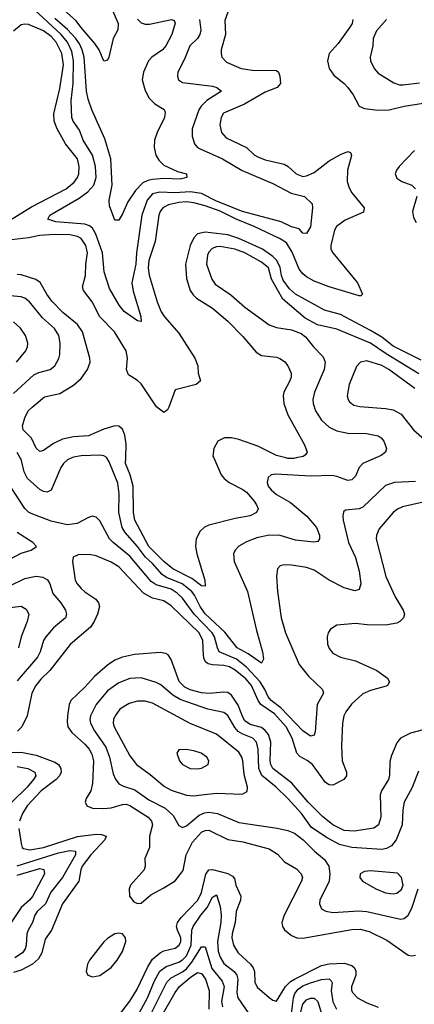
# Model space of a CAD drawing. Header units: inches. Extents: x 1308407 to 1441228, y 959628 to 1036311.
# Tile 328 of 656: x 1336603 to 1338703, y 1027096 to 1032330. Entities that reach past the tile are written whole.
import ezdxf

# ---------------------------------------------------------------- set-up
doc = ezdxf.new("R2010")
doc.units = ezdxf.units.IN
doc.header["$MEASUREMENT"] = 0
doc.layers.add('B3032', color=7, linetype='Continuous')
doc.layers.add('B3033', color=7, linetype='Continuous')

msp = doc.modelspace()

# ---------------------------------------------------------------- linework, layer by layer
at = {"layer": 'B3032', "color": 5}
for points, elevation in [([(1336880.3, 1030000), (1336856.9, 1029990), (1336835.6, 1029970), (1336822.7, 1029950), (1336770.8, 1029829.2), (1336750, 1029818), (1336730, 1029821.4), (1336710, 1029831.6), (1336644.7, 1029890), (1336626.8, 1029926.8), (1336610, 1029993.5), (1336606.1, 1030000)], 2740), ([(1338498.2, 1030000), (1338430, 1029969.8), (1338410.2, 1029950), (1338390, 1029904), (1338370, 1029883.7), (1338350, 1029880.6), (1338290, 1029902.1), (1338266.1, 1029906.1), (1338150, 1029902.4), (1337966.7, 1029913.3), (1337941, 1029910), (1337924.6, 1029895.4), (1337919.5, 1029870), (1337925.8, 1029850), (1337941.1, 1029830), (1337970, 1029805.4), (1338043.7, 1029763.7), (1338132, 1029690), (1338182.6, 1029630), (1338198.2, 1029590), (1338198.3, 1029570), (1338190, 1029556.2), (1338167.8, 1029552.2), (1338070, 1029562.8), (1337990, 1029587.6), (1337930, 1029589.3), (1337865, 1029575), (1337810, 1029554.8), (1337769.5, 1029530.5), (1337749, 1029510), (1337740.2, 1029490), (1337744.2, 1029450), (1337815.9, 1029290), (1337863, 1029083), (1337896.1, 1028970), (1337900.3, 1028930), (1337890, 1028909.7), (1337818.7, 1028958.7), (1337760.7, 1028990), (1337694, 1029074), (1337590, 1029171.2), (1337563.9, 1029210), (1337534.2, 1029270), (1337518.6, 1029290), (1337467, 1029330), (1337384.4, 1029364.4), (1337360.5, 1029380.5), (1337310, 1029439.1), (1337273.1, 1029473.1), (1337230, 1029529.4), (1337163.8, 1029603.8), (1337148.7, 1029630), (1337130.7, 1029710), (1337133.3, 1029810), (1337125.8, 1029865.8), (1337079.8, 1029979.8), (1337066.3, 1030000)], 2740), ([(1337635.4, 1030000), (1337674.5, 1029910), (1337691.1, 1029890), (1337717.8, 1029870), (1337790, 1029833), (1337810, 1029817.6), (1337850.2, 1029770), (1337863.9, 1029750), (1337871.3, 1029728.7), (1337863.7, 1029710), (1337830, 1029691.9), (1337750, 1029678.4), (1337610, 1029642.6), (1337587.4, 1029632.6), (1337562.8, 1029610), (1337542.6, 1029570), (1337538.2, 1029530), (1337546, 1029490), (1337589.1, 1029350), (1337590, 1029319), (1337570, 1029320.7), (1337518.8, 1029358.8), (1337417.3, 1029410), (1337370, 1029449.6), (1337290.6, 1029530), (1337215.2, 1029670), (1337208.2, 1029710), (1337207.1, 1029850), (1337191.6, 1029910), (1337166.1, 1029970), (1337167.2, 1030000)], 2720), ([(1338073.8, 1030000), (1338062.5, 1029997.5), (1338030, 1029997.5), (1338020.1, 1030000)], 2720), ([(1338710, 1029875.3), (1338598, 1029870), (1338550, 1029854.3), (1338430, 1029737.8), (1338409.8, 1029729.8), (1338337.3, 1029722.7), (1338326.3, 1029713.7), (1338322.3, 1029690), (1338324.9, 1029670), (1338352.8, 1029550), (1338390.1, 1029470), (1338410, 1029398.8), (1338419.2, 1029330), (1338410, 1029300.7), (1338386, 1029294), (1338330, 1029309.8), (1338250.4, 1029350.4), (1338170, 1029403.1), (1338130, 1029418), (1338049.1, 1029430.9), (1338010, 1029432.1), (1337990, 1029427.3), (1337974.4, 1029410), (1337969, 1029371), (1337975.6, 1029290), (1337995.4, 1029150), (1338017.6, 1029070), (1338090, 1028901.7), (1338139.7, 1028839.7), (1338215.3, 1028770), (1338220.3, 1028750), (1338186.3, 1028690), (1338176, 1028544), (1338170, 1028527.3), (1338150, 1028520.5), (1338110, 1028549.8), (1337992.2, 1028672.2), (1337941.2, 1028710), (1337925.4, 1028730), (1337907.7, 1028770), (1337882, 1028810), (1337810, 1028888.5), (1337757.4, 1028930), (1337665.2, 1028970), (1337655.7, 1028990), (1337640.3, 1029050), (1337627.9, 1029070), (1337530.9, 1029170), (1337470, 1029254), (1337441.2, 1029281.2), (1337410, 1029301.8), (1337330, 1029325.3), (1337303.2, 1029343.2), (1337190, 1029478.7), (1337099.9, 1029550), (1337080.8, 1029570), (1337030, 1029665.1), (1337010, 1029686), (1336990, 1029689.7), (1336970, 1029683.5), (1336908.7, 1029651.3), (1336855.9, 1029644.1), (1336770, 1029663.2), (1336664.1, 1029704.1), (1336650, 1029711.5), (1336630.8, 1029730.8), (1336501.5, 1029930)], 2760), ([(1338750, 1029764.5), (1338640.7, 1029739.3), (1338612.9, 1029727.1), (1338590, 1029709.8), (1338516.5, 1029623.5), (1338501.6, 1029590), (1338500.6, 1029570), (1338550.9, 1029370), (1338601.7, 1029261.7), (1338644.4, 1029190), (1338650.3, 1029170), (1338644.9, 1029150), (1338626, 1029130), (1338610, 1029122.4), (1338550, 1029110.7), (1338452.5, 1029112.5), (1338390, 1029119.2), (1338290, 1029111.2), (1338256.3, 1029090), (1338244.4, 1029070), (1338239.5, 1029050), (1338241.3, 1029010), (1338250, 1028987.7), (1338270, 1028963.1), (1338310, 1028940.9), (1338390, 1028920.7), (1338503.7, 1028870), (1338560.4, 1028830), (1338570.4, 1028810), (1338560.5, 1028790), (1338553.6, 1028786.4), (1338470, 1028763.8), (1338430, 1028745.8), (1338368.7, 1028691.3), (1338338.2, 1028650), (1338328.9, 1028630), (1338320.7, 1028590), (1338316, 1028470), (1338319.8, 1028390), (1338342.4, 1028330), (1338341.9, 1028310), (1338328.9, 1028290), (1338270, 1028260.9), (1338250, 1028262.2), (1338230, 1028275.1), (1338160.5, 1028370), (1338132.2, 1028392.2), (1338093.8, 1028413.8), (1338077.2, 1028430), (1338053, 1028510), (1338020.7, 1028570), (1337959.4, 1028639.4), (1337886.1, 1028690), (1337872.1, 1028710), (1337835.9, 1028790), (1337805.7, 1028825.7), (1337750, 1028872.2), (1337720.2, 1028890), (1337690, 1028897.6), (1337630, 1028899.6), (1337606.1, 1028906.1), (1337594.5, 1028914.5), (1337585, 1028930), (1337580.5, 1028950), (1337576.9, 1029030), (1337558.9, 1029070), (1337410, 1029214), (1337370, 1029240.4), (1337310, 1029254.9), (1337261.6, 1029281.6), (1337130, 1029421.3), (1337090, 1029445.4), (1337010, 1029479), (1336972.4, 1029487.6), (1336914.9, 1029485.1), (1336887.9, 1029472.1), (1336884.6, 1029450), (1336898.8, 1029350), (1336909.2, 1029330), (1336930, 1029306.7), (1336950, 1029288.3), (1337007.9, 1029250), (1337022.6, 1029230), (1337027.3, 1029210), (1337017.1, 1029170), (1336999, 1029130), (1336979.3, 1029100.7), (1336871.7, 1029008.3), (1336763.9, 1028870), (1336715.9, 1028824.1), (1336689.5, 1028790), (1336668.5, 1028750), (1336642.5, 1028630), (1336614.8, 1028570), (1336592, 1028548)], 2780), ([(1336550, 1029462.7), (1336610, 1029493.1), (1336664, 1029510), (1336692.7, 1029530), (1336672.7, 1029550), (1336590, 1029603.9)], 2780), ([(1336550, 1029320.4), (1336630, 1029359.5), (1336690, 1029371.9), (1336726.3, 1029366.3), (1336751.3, 1029351.3), (1336763.2, 1029330), (1336778.8, 1029278.8), (1336822.5, 1029230), (1336847, 1029190), (1336851.8, 1029170), (1336846.2, 1029150), (1336783.8, 1029096.2), (1336743, 1029050), (1336729.5, 1029030), (1336712.3, 1028970), (1336698.2, 1028941.8), (1336590, 1028814.6)], 2760), ([(1336490, 1029198.8), (1336610, 1029212), (1336636.9, 1029196.9), (1336651.3, 1029170), (1336643.5, 1029130), (1336610.7, 1029050), (1336597, 1028990)], 2740), ([(1338750, 1028554.9), (1338682.2, 1028537.8), (1338630.3, 1028510), (1338610, 1028486), (1338582.1, 1028417.9), (1338573.6, 1028386.4), (1338570.6, 1028309.4), (1338565, 1028290), (1338528.8, 1028230), (1338522, 1028210), (1338525.1, 1028090), (1338512.4, 1028050), (1338488.5, 1028031.5), (1338383.7, 1028016.3), (1338330, 1028019.6), (1338270, 1028049.9), (1338215, 1028095), (1338138.2, 1028170), (1338050.9, 1028270.9), (1337949.9, 1028350), (1337939.1, 1028370), (1337935.3, 1028390), (1337939.8, 1028490), (1337928, 1028530), (1337910, 1028551.9), (1337890, 1028566.5), (1337830, 1028582.7), (1337802, 1028602), (1337790, 1028622), (1337765.9, 1028685.9), (1337730, 1028738.6), (1337710, 1028753), (1337690, 1028755.5), (1337611.8, 1028748.2), (1337570, 1028750.6), (1337510, 1028766.8), (1337481.7, 1028781.7), (1337452, 1028812), (1337410, 1028928), (1337393.3, 1028953.3), (1337380.7, 1028960.7), (1337350, 1028966.6), (1337214.5, 1028954.5), (1337150, 1028941.5), (1337110, 1028925.6), (1337070, 1028899), (1337000.9, 1028839.1), (1336950, 1028781.3), (1336875.1, 1028710), (1336866.1, 1028690), (1336857.2, 1028630), (1336855.8, 1028595.8), (1336860.1, 1028570), (1336880.3, 1028540.3), (1336950, 1028478.5), (1336972.5, 1028452.5), (1336986.2, 1028426.2), (1336995.5, 1028390), (1336991.1, 1028268.9), (1336980.8, 1028230), (1336956.2, 1028190), (1336951.3, 1028170), (1336960.3, 1028150), (1336990, 1028138), (1337050, 1028137.1), (1337090, 1028140.1), (1337150, 1028157.8), (1337170, 1028159), (1337190, 1028152.8), (1337286.3, 1028090), (1337304.5, 1028070), (1337309, 1028050), (1337293.8, 1027990), (1337294.6, 1027930), (1337269.2, 1027870), (1337270.2, 1027830), (1337266, 1027810), (1337193.4, 1027730), (1337186, 1027710), (1337186.7, 1027670), (1337210, 1027640.9), (1337230, 1027631.6), (1337250, 1027633.1), (1337301.6, 1027678.4), (1337370, 1027714.1), (1337430, 1027752.9), (1337473, 1027807), (1337488.6, 1027890), (1337522.6, 1027957.4), (1337570, 1028010.6), (1337590, 1028020.4), (1337610, 1028020.6), (1337711, 1027971), (1337790, 1027960.3), (1337930, 1027922.1), (1337974.7, 1027894.7), (1338013.1, 1027853.1), (1338075.5, 1027815.5), (1338100.7, 1027790), (1338107.5, 1027770), (1338103.5, 1027750), (1338010.2, 1027570), (1337998.2, 1027530), (1338001.8, 1027510), (1338012.4, 1027492.4), (1338050, 1027460.7), (1338078.8, 1027450), (1338110, 1027447.3), (1338370, 1027494.3), (1338415.7, 1027495.7), (1338462.6, 1027482.6), (1338557.2, 1027437.2), (1338670, 1027356.5), (1338690, 1027354), (1338710, 1027357.8)], 2820), ([(1338725.4, 1028334.6), (1338691.7, 1028248.3), (1338648.5, 1028170), (1338641.6, 1028130), (1338638, 1028050), (1338607.3, 1027970), (1338581.7, 1027938.3), (1338555.6, 1027924.4), (1338530, 1027919), (1338370, 1027929.9), (1338305, 1027945), (1338240, 1027980), (1338156.1, 1028036.1), (1338102.1, 1028110), (1338030, 1028189.9), (1337967.4, 1028250), (1337891.8, 1028311.8), (1337876, 1028350), (1337872, 1028452), (1337863.4, 1028490), (1337843.7, 1028510), (1337790, 1028531), (1337765.6, 1028545.6), (1337747.3, 1028567.3), (1337711.6, 1028631.6), (1337690, 1028647.2), (1337605, 1028665), (1337456.9, 1028716.9), (1337418.9, 1028738.9), (1337353.3, 1028793.3), (1337330, 1028807.2), (1337250, 1028830.5), (1337190, 1028827.7), (1337130, 1028804.7), (1337070, 1028761.8), (1337010.1, 1028690), (1336979.3, 1028630), (1336976.1, 1028610), (1336979.5, 1028590), (1337000.4, 1028550), (1337061.9, 1028461.9), (1337080.6, 1028410), (1337100.9, 1028320.9), (1337112.8, 1028292.8), (1337130, 1028268.2), (1337154.8, 1028254.8), (1337216, 1028236), (1337290, 1028182.7), (1337378, 1028138), (1337419.4, 1028099.4), (1337450, 1028046.4), (1337470, 1028036.5), (1337490, 1028044.7), (1337558.5, 1028101.5), (1337586.2, 1028113.8), (1337610, 1028117.2), (1337654.9, 1028110), (1337770, 1028062.9), (1337972.5, 1028032.5), (1338030, 1028019), (1338065, 1028005), (1338110.9, 1027970.9), (1338171.3, 1027910), (1338224.7, 1027864.7), (1338248, 1027830), (1338253.6, 1027790), (1338249.5, 1027750), (1338200.7, 1027650), (1338198.6, 1027630), (1338210, 1027604.2), (1338231.7, 1027591.7), (1338270, 1027584.4), (1338407.6, 1027592.4), (1338450, 1027589.1), (1338630, 1027548.6), (1338650, 1027552), (1338670.8, 1027569.2), (1338690, 1027606.7), (1338723.6, 1027710)], 2840), ([(1336510, 1028435), (1336610, 1028436.6), (1336690, 1028419.9), (1336790, 1028382.8), (1336808.7, 1028370), (1336821.7, 1028350), (1336823.8, 1028330), (1336815.5, 1028310), (1336797.3, 1028290), (1336717.2, 1028230), (1336642, 1028150), (1336618.4, 1028110), (1336602.5, 1028070)], 2780), ([(1336590, 1028359.5), (1336646, 1028350), (1336684.1, 1028330), (1336689.4, 1028310), (1336675.8, 1028290), (1336642.8, 1028250), (1336560.8, 1028170)], 2760), ([(1336598.7, 1028030), (1336610.1, 1027950.1), (1336616.1, 1027930), (1336623.5, 1027923.5), (1336657.4, 1027917.4), (1336729.7, 1027929.7), (1336910, 1027987.7), (1337010, 1027999.4), (1337038.1, 1027998.1), (1337063.6, 1027990), (1337056.8, 1027970), (1336981.5, 1027890), (1336936.3, 1027830), (1336928.3, 1027810), (1336917.1, 1027750), (1336830.1, 1027630), (1336772.8, 1027490), (1336738.2, 1027441.8), (1336720.1, 1027370), (1336702.6, 1027337.4), (1336670.9, 1027310), (1336610, 1027277.3), (1336570, 1027264.1)], 2780), ([(1336590, 1027832.3), (1336810, 1027900.6), (1336870, 1027913.1), (1336899.6, 1027910), (1336900.7, 1027890), (1336830, 1027770.6), (1336768.9, 1027691.1), (1336740.3, 1027630), (1336696.4, 1027590), (1336683.4, 1027570), (1336671.3, 1027530), (1336647.5, 1027490), (1336641.7, 1027470), (1336638.1, 1027410), (1336631.8, 1027390), (1336618.2, 1027370), (1336578, 1027342)], 2760), ([(1336590, 1027782.1), (1336710, 1027817.6), (1336732.3, 1027812.3), (1336735.8, 1027790), (1336670.6, 1027669.4), (1336656, 1027650), (1336611.4, 1027610), (1336557.6, 1027530)], 2740), ([(1337130, 1027036.6), (1337190, 1027113), (1337227.3, 1027172.7), (1337284.9, 1027295.1), (1337310, 1027336.1), (1337350, 1027370.1), (1337370, 1027380.3), (1337430, 1027393.8), (1337451.4, 1027410), (1337460.6, 1027430), (1337459.9, 1027450), (1337442.4, 1027490), (1337438.2, 1027510), (1337442.6, 1027530), (1337462, 1027558), (1337551.3, 1027650), (1337570.2, 1027690), (1337592.8, 1027787.2), (1337610, 1027811.1), (1337630, 1027812.5), (1337710.7, 1027790.7), (1337736.4, 1027776.4), (1337745.4, 1027765.4), (1337754.1, 1027730), (1337779.8, 1027670), (1337777.4, 1027650), (1337754.4, 1027590), (1337750.5, 1027530), (1337733.8, 1027470), (1337732.6, 1027450), (1337741.5, 1027410), (1337765.3, 1027370), (1337830.8, 1027310), (1337846.4, 1027290), (1337851.8, 1027270), (1337854.2, 1027214.2), (1337867.1, 1027187.1), (1337930, 1027131.3), (1337950, 1027117.4), (1337970, 1027112.2), (1338017.3, 1027190), (1338043.8, 1027216.2), (1338065, 1027230), (1338210, 1027302.3), (1338250.9, 1027310.9), (1338330, 1027313.8), (1338370, 1027302.1), (1338384.6, 1027290), (1338392.5, 1027272.5), (1338391.3, 1027250), (1338368.2, 1027188.2), (1338369.4, 1027170), (1338376.2, 1027156.2), (1338400.8, 1027130), (1338450, 1027104.1), (1338510, 1027081.1)], 2780), ([(1337207.2, 1026990), (1337284, 1027130), (1337319.8, 1027220.2), (1337348.5, 1027271.5), (1337382.4, 1027297.6), (1337450, 1027319.6), (1337470, 1027332.3), (1337490, 1027353.1), (1337515.8, 1027410), (1337518.5, 1027490), (1337526.1, 1027510), (1337567.1, 1027570), (1337601.3, 1027610), (1337630, 1027665.7), (1337650, 1027678), (1337670, 1027615.5), (1337675.3, 1027570), (1337674.2, 1027530), (1337655.6, 1027430), (1337658.9, 1027378.9), (1337670, 1027345.8), (1337690, 1027313.4), (1337744.2, 1027270), (1337758.7, 1027250), (1337764.7, 1027230), (1337758.7, 1027158.7), (1337763.8, 1027130), (1337819.2, 1027050)], 2760), ([(1337304.7, 1027050), (1337386.2, 1027213.8), (1337410, 1027236.9), (1337470, 1027268.6), (1337490, 1027284.1), (1337520, 1027320), (1337570, 1027400.5), (1337590, 1027401.1), (1337626, 1027286), (1337679.7, 1027219.7), (1337690.7, 1027190.7), (1337676.4, 1027110), (1337681.9, 1027081.9)], 2740), ([(1337354.5, 1027025.5), (1337430, 1027158.9), (1337453.9, 1027190), (1337510, 1027238.1), (1337550, 1027264.6), (1337562, 1027262), (1337570, 1027259.5), (1337591.5, 1027230), (1337611.8, 1027170), (1337610.4, 1027070)], 2720), ([(1338050, 1027045), (1338059.7, 1027130), (1338067.1, 1027152.9), (1338084.5, 1027175.5), (1338110, 1027193.8), (1338150, 1027209.7), (1338210, 1027228.3), (1338250.5, 1027230.5), (1338261.2, 1027221.2), (1338265.7, 1027210), (1338259.9, 1027170), (1338269.1, 1027109.1), (1338289.5, 1027070)], 2760), ([(1338073.1, 1026950), (1338110, 1027096.3), (1338130, 1027120.4), (1338150, 1027128.9), (1338170, 1027127.8), (1338190, 1027110.2), (1338219.7, 1027010)], 2740)]:
    msp.add_lwpolyline(points, dxfattribs=dict(at, elevation=elevation))
for points, elevation in [([(1337270, 1028707.1), (1337230, 1028706.4), (1337186.1, 1028693.9), (1337136.2, 1028663.8), (1337110.9, 1028630), (1337102.8, 1028610), (1337100.8, 1028590), (1337106.1, 1028570), (1337190, 1028417.3), (1337224.5, 1028370), (1337298.1, 1028318.1), (1337374.2, 1028254.2), (1337410, 1028233.5), (1337490, 1028206.8), (1337530, 1028204.3), (1337570, 1028208.9), (1337650, 1028218.9), (1337787, 1028213), (1337813.5, 1028226.5), (1337815.3, 1028250), (1337798.1, 1028318.1), (1337790.4, 1028390.4), (1337785.5, 1028410), (1337770, 1028436.8), (1337650, 1028532.6), (1337510, 1028588), (1337310, 1028696.9)], 2860), ([(1337489, 1028451), (1337450, 1028449), (1337439.1, 1028430), (1337454, 1028390), (1337470, 1028370.4), (1337509.4, 1028349.4), (1337550, 1028347.5), (1337570, 1028350.3), (1337605.6, 1028370), (1337609.7, 1028390), (1337598.9, 1028410), (1337569.4, 1028430), (1337530, 1028443.9)], 2880), ([(1338470, 1027805.3), (1338438.5, 1027801.5), (1338415.5, 1027790), (1338412.7, 1027770), (1338428.2, 1027750), (1338498.4, 1027710), (1338550, 1027687.8), (1338590, 1027683.2), (1338610, 1027687), (1338634.3, 1027705.7), (1338643.7, 1027730), (1338635, 1027770), (1338613.4, 1027793.4)], 2860), ([(1337130, 1027473.5), (1337110, 1027469.7), (1337070, 1027446.2), (1337050, 1027427.1), (1336973.8, 1027330), (1336964.4, 1027310), (1336957.6, 1027270), (1336964.9, 1027250), (1336990, 1027241.7), (1337030, 1027248.1), (1337090, 1027291.3), (1337121, 1027330), (1337150, 1027376.9), (1337167.6, 1027430), (1337166.3, 1027450), (1337150, 1027469.6)], 2820)]:
    msp.add_lwpolyline(points, close=True, dxfattribs=dict(at, elevation=elevation))
at = {"layer": 'B3033', "color": 5}
for points, elevation in [([(1337710.1, 1032369.9), (1337694.4, 1032325.6), (1337697.6, 1032250), (1337675.2, 1032170), (1337674.7, 1032150), (1337679.6, 1032130), (1337703.4, 1032103.4), (1337781.6, 1032070), (1337841.3, 1032061.3), (1337970, 1032059), (1337980.3, 1032050), (1337988.1, 1032030), (1337991, 1031990), (1337972.9, 1031970), (1337910, 1031945), (1337800.3, 1031879.7), (1337687, 1031833), (1337674.8, 1031810), (1337668.8, 1031770), (1337676.9, 1031730), (1337702, 1031702), (1337810, 1031650.2), (1337851.7, 1031611.7), (1337870, 1031600.6), (1337910, 1031585.4), (1338010, 1031561), (1338031, 1031550), (1338074.7, 1031510), (1338110, 1031496.8), (1338130, 1031499.6), (1338170, 1031517.1), (1338250, 1031578.8), (1338310, 1031613.6), (1338350, 1031628.7), (1338363.8, 1031623.8), (1338368.5, 1031608.5), (1338346.7, 1031530), (1338345.1, 1031470), (1338356.5, 1031436.5), (1338371.5, 1031410), (1338435.5, 1031330), (1338432.8, 1031307.2), (1338335.2, 1031264.8), (1338289.2, 1031230.8), (1338277.6, 1031210), (1338258, 1031130), (1338259.7, 1031110), (1338269.3, 1031090), (1338401.1, 1030930), (1338427.7, 1030870), (1338418, 1030862), (1338410, 1030861.7), (1338249.4, 1030909.4), (1338170, 1030939.9), (1338130, 1030962.1), (1338110, 1030978.1), (1338090, 1031003.9), (1338053.8, 1031093.8), (1338022.6, 1031142.6), (1337990, 1031165.4), (1337850.7, 1031230.7), (1337754.6, 1031270), (1337670, 1031310.9), (1337590, 1031340.1), (1337530, 1031355.4), (1337490, 1031361.4), (1337450, 1031358.7), (1337394.8, 1031345.2), (1337365.5, 1031330), (1337350.1, 1031310), (1337343.8, 1031290), (1337323.6, 1031150), (1337290.9, 1031050), (1337287, 1031010), (1337291.6, 1030971.6), (1337334.8, 1030830), (1337356, 1030776), (1337373.5, 1030750), (1337450, 1030663.6), (1337534.7, 1030530), (1337550.2, 1030490), (1337552.4, 1030450), (1337564.9, 1030410), (1337542.8, 1030390), (1337430, 1030362), (1337396.8, 1030270), (1337390, 1030256.3), (1337370, 1030241.6), (1337331, 1030271), (1337250, 1030393.3), (1337230, 1030411.2), (1337181.8, 1030441.8), (1337172, 1030470), (1337176.8, 1030530), (1337169.2, 1030570), (1337106.7, 1030670), (1337029.9, 1030750), (1336989, 1030829), (1336943.2, 1030890), (1336937.7, 1030910), (1336953.7, 1030970), (1336954.7, 1031030), (1336964, 1031090), (1336955.2, 1031130), (1336930, 1031165.9), (1336910, 1031176.9), (1336870, 1031185.1), (1336787, 1031187), (1336710, 1031183.3), (1336650, 1031170.3), (1336530, 1031155.5)], 2680), ([(1337560.7, 1032330), (1337566.2, 1032273.8), (1337561.9, 1032250), (1337549.6, 1032230.4), (1337508.2, 1032190), (1337480.5, 1032119.5), (1337444.7, 1032050), (1337442.4, 1032030), (1337447.6, 1032010), (1337470, 1031996.5), (1337630, 1031976.6), (1337653, 1031970), (1337677.6, 1031950), (1337599.6, 1031900.4), (1337568.9, 1031870), (1337555.7, 1031850), (1337521, 1031750), (1337521.4, 1031710), (1337533.9, 1031670), (1337550, 1031650.2), (1337562.7, 1031642.7), (1337682.7, 1031590), (1337787.8, 1031527.8), (1337950, 1031459.4), (1338048, 1031408), (1338118, 1031390), (1338159.3, 1031350), (1338161.7, 1031330), (1338150, 1031229), (1338130, 1031192.7), (1338110, 1031195.1), (1338090, 1031217.6), (1338050, 1031228.8), (1337994.7, 1031254.7), (1337789.4, 1031310.6), (1337650, 1031364.7), (1337570, 1031406.2), (1337510, 1031414), (1337429.2, 1031409.2), (1337348, 1031412), (1337310, 1031403.5), (1337281.4, 1031370), (1337253.7, 1031290), (1337224.9, 1031090), (1337221.6, 1031030), (1337200.7, 1030930), (1337207.4, 1030887.4), (1337248, 1030752), (1337250, 1030726), (1337230, 1030728.2), (1337158.6, 1030778.6), (1337132.9, 1030812.9), (1337080.9, 1030900.9), (1337053.4, 1030990), (1337044.1, 1031090), (1337007.7, 1031190), (1336990, 1031220.7), (1336973.9, 1031233.9), (1336950, 1031243.1), (1336795.8, 1031255.9), (1336753, 1031270), (1336762.7, 1031290), (1336919.5, 1031380.5), (1336966, 1031414), (1336997.3, 1031450), (1337009.9, 1031490), (1337006.4, 1031550), (1336990.3, 1031610.3), (1336941.3, 1031690), (1336921.5, 1031741.5), (1336888.2, 1031790), (1336880.2, 1031810), (1336877.5, 1031897.5), (1336887.4, 1031990), (1336889.4, 1032110), (1336880.8, 1032160.8), (1336857.2, 1032210), (1336823.3, 1032250), (1336682.6, 1032382.6)], 2660), ([(1337091.1, 1032390), (1337126.7, 1032310), (1337124.7, 1032275.3), (1337100.5, 1032230), (1337077.1, 1032130), (1337070, 1032114), (1337050, 1032109), (1337025.3, 1032170), (1337003.2, 1032203.2), (1336928.2, 1032290), (1336904.3, 1032324.3), (1336810, 1032405.9)], 2620), ([(1336463.8, 1031210), (1336665.8, 1031334.2), (1336850.6, 1031430), (1336893.8, 1031466.2), (1336910.4, 1031490), (1336918.1, 1031510), (1336919.9, 1031550), (1336909.9, 1031590), (1336846.9, 1031670), (1336801.6, 1031750), (1336787, 1031790), (1336785.1, 1031830), (1336816.8, 1031963.2), (1336836.3, 1032090), (1336828.1, 1032150), (1336797.6, 1032210), (1336770, 1032240.1), (1336730, 1032270.5), (1336650, 1032303.4), (1336630, 1032305.8), (1336610, 1032301.7), (1336570, 1032269.1)], 2680), ([(1337230, 1032333.2), (1337250, 1032313.3), (1337270, 1032306.6), (1337293.5, 1032306.5), (1337410.2, 1032330.2), (1337424.7, 1032324.7), (1337430, 1032311.3), (1337413.2, 1032250), (1337381, 1032190), (1337362.2, 1032170), (1337306.7, 1032130), (1337288.3, 1032110), (1337262, 1032050), (1337255.7, 1032010), (1337270, 1031953.7), (1337292.7, 1031912.7), (1337322.4, 1031882.4), (1337372.3, 1031852.3), (1337378, 1031838), (1337373.4, 1031810), (1337334.2, 1031730), (1337320.2, 1031690), (1337318, 1031650), (1337327.2, 1031610), (1337343.1, 1031583.1), (1337370, 1031555.8), (1337442.8, 1031522.8), (1337490.8, 1031510), (1337493.4, 1031490), (1337457.5, 1031482.5), (1337370, 1031485.6), (1337310, 1031479.9), (1337284.5, 1031475.5), (1337257.5, 1031462.5), (1337218.7, 1031421.3), (1337179.2, 1031360.8), (1337150, 1031297), (1337130, 1031264.5), (1337110, 1031263.7), (1337080.6, 1031340.6), (1337079.8, 1031370), (1337095.8, 1031450), (1337088.4, 1031590), (1337055.5, 1031695.5), (1336986.3, 1031850), (1336966.8, 1031906.8), (1336959, 1031950), (1336946.1, 1032130), (1336936.2, 1032170), (1336921.6, 1032201.6), (1336901, 1032230), (1336857, 1032277), (1336790, 1032335.3)], 2640), ([(1338375.4, 1032330), (1338372.4, 1032310), (1338360.8, 1032290), (1338297.4, 1032202.6), (1338250.2, 1032150), (1338241.8, 1032110), (1338249.3, 1032070), (1338274.2, 1032034.2), (1338330.1, 1031990.1), (1338349, 1031969), (1338377.2, 1031930), (1338410, 1031870.4), (1338437.6, 1031857.6), (1338508.5, 1031848.5), (1338570, 1031850.6), (1338650, 1031870.5), (1338750, 1031886)], 2720), ([(1338554.5, 1032330), (1338502.6, 1032270), (1338484.1, 1032230), (1338481.6, 1032190), (1338469.1, 1032130), (1338470.2, 1032110), (1338488.9, 1032070), (1338510, 1032044.9), (1338594.1, 1031994.1), (1338624.1, 1031984.1), (1338643.2, 1031983.2), (1338730, 1031994.6)], 2740), ([(1338704.9, 1031635.1), (1338623, 1031550), (1338607.7, 1031530), (1338601.1, 1031510), (1338610, 1031487.2), (1338636.5, 1031470), (1338689.1, 1031449.1), (1338710.2, 1031430)], 2720), ([(1338716.6, 1031390), (1338693.4, 1031310), (1338698.4, 1031278.4), (1338712.4, 1031252.4)], 2720), ([(1338740.1, 1030520.1), (1338590, 1030593.5), (1338530, 1030642.4), (1338470, 1030678.1), (1338310, 1030761.8), (1338226, 1030786), (1338070.4, 1030870.4), (1338039.3, 1030899.3), (1338005.8, 1030945.8), (1337996.7, 1030970), (1337990, 1031012.9), (1337971.2, 1031050), (1337950, 1031071.6), (1337895.6, 1031110), (1337770, 1031167), (1337710, 1031186.1), (1337590, 1031200.4), (1337550, 1031191.2), (1337529.7, 1031170.3), (1337510.6, 1031130), (1337484.9, 1031030), (1337490, 1030953.4), (1337510.7, 1030890), (1337526.4, 1030866.4), (1337544.1, 1030850), (1337630, 1030796.6), (1337710, 1030726.2), (1337790, 1030644.7), (1337861.5, 1030561.5), (1337890, 1030545.4), (1337970, 1030535), (1337988.2, 1030528.2), (1338011.8, 1030511.8), (1338030.2, 1030490), (1338048.3, 1030450), (1338047.6, 1030430), (1338041.5, 1030410), (1338009.3, 1030350), (1338005.4, 1030330), (1338008.7, 1030290), (1338029.4, 1030230), (1338119.6, 1030070), (1338132.4, 1030030), (1338123.6, 1030016.4), (1338111.7, 1030008.3), (1338073.8, 1030000)], 2720), ([(1338726.8, 1030446.8), (1338553.1, 1030553.1), (1338470, 1030610.3), (1338290, 1030684.7), (1338187.3, 1030707.3), (1338122.4, 1030742.4), (1338003.4, 1030843.4), (1337944, 1030950), (1337928, 1031010), (1337890, 1031040.9), (1337802, 1031090), (1337748.3, 1031110), (1337670, 1031124.3), (1337650, 1031122.7), (1337626.9, 1031113.1), (1337610, 1031094.2), (1337602.9, 1031077.1), (1337597.9, 1031030), (1337624.8, 1030950), (1337643.7, 1030923.7), (1337727.1, 1030867.1), (1337801.3, 1030801.3), (1337930, 1030708.2), (1337970, 1030692.8), (1338050, 1030681.2), (1338100.8, 1030660.8), (1338123.2, 1030643.2), (1338166.7, 1030590), (1338218.1, 1030538.1), (1338228.4, 1030510), (1338224, 1030470), (1338172.6, 1030350), (1338163, 1030310), (1338164.3, 1030290), (1338177.1, 1030250), (1338210, 1030200.2), (1338250, 1030164.1), (1338290, 1030144.4), (1338350, 1030132.2), (1338449.4, 1030129.4), (1338510, 1030117.2), (1338526.9, 1030106.9), (1338540.8, 1030090), (1338556, 1030050), (1338550.3, 1030030), (1338527.2, 1030012.8), (1338498.2, 1030000)], 2740), ([(1337167.2, 1030000), (1337170, 1030074), (1337161.8, 1030121.8), (1337150, 1030153.5), (1337130, 1030168.3), (1337109.9, 1030169.9), (1337050, 1030153.1), (1336970, 1030116.7), (1336890, 1030111.6), (1336830, 1030099.3), (1336783, 1030077), (1336730, 1030039.4), (1336710, 1030034), (1336690, 1030051.2), (1336665.8, 1030105.8), (1336621.7, 1030150), (1336617.6, 1030170), (1336630, 1030212.7), (1336648, 1030250), (1336668.7, 1030270), (1336735.2, 1030324.8), (1336816.7, 1030343.3), (1336890, 1030386.6), (1336930, 1030422.9), (1336964.5, 1030470), (1336978, 1030510), (1336975.6, 1030530), (1336936.4, 1030670), (1336911.4, 1030710), (1336832.4, 1030772.4), (1336773.7, 1030833.7), (1336747.2, 1030870), (1336712.8, 1030932.8), (1336689.4, 1030949.4), (1336610, 1030973.3), (1336590, 1030975)], 2720), ([(1336570, 1030341.7), (1336677.7, 1030442.3), (1336705, 1030455), (1336766, 1030470), (1336789.9, 1030490.1), (1336811.2, 1030528.8), (1336816.2, 1030550), (1336818.2, 1030610), (1336811.4, 1030650), (1336788, 1030688), (1336724, 1030744), (1336656, 1030830), (1336630, 1030848.6), (1336610, 1030856.6), (1336490, 1030867.6)], 2740), ([(1336586.2, 1030510), (1336635.1, 1030570), (1336644.5, 1030590), (1336646.6, 1030610), (1336634.6, 1030650), (1336606.8, 1030690), (1336570, 1030724.1)], 2760), ([(1338706.8, 1030370), (1338567, 1030470), (1338530, 1030491.7), (1338450, 1030515.9), (1338417.1, 1030510), (1338394.6, 1030485.4), (1338355.6, 1030390), (1338346, 1030330), (1338350.3, 1030310), (1338358.2, 1030298.2), (1338381.2, 1030281.2), (1338412.9, 1030272.9), (1338550, 1030263.2), (1338590, 1030256.3), (1338632.6, 1030232.6), (1338699.6, 1030150), (1338757.5, 1030097.5)], 2760), ([(1338020.1, 1030000), (1337970, 1030012.6), (1337870, 1030062.7), (1337770, 1030098.2), (1337730, 1030106.3), (1337692.8, 1030107.2), (1337657.6, 1030090), (1337635.5, 1030050), (1337631, 1030010), (1337635.4, 1030000)], 2720), ([(1336606.1, 1030000), (1336588.7, 1030028.7)], 2740), ([(1337066.3, 1030000), (1337063.8, 1030003.8), (1337050, 1030011.6), (1337030, 1030014.9), (1336930, 1030010.5), (1336890, 1030004.1), (1336880.3, 1030000)], 2740)]:
    msp.add_lwpolyline(points, dxfattribs=dict(at, elevation=elevation))

doc.saveas('drawing.dxf')
